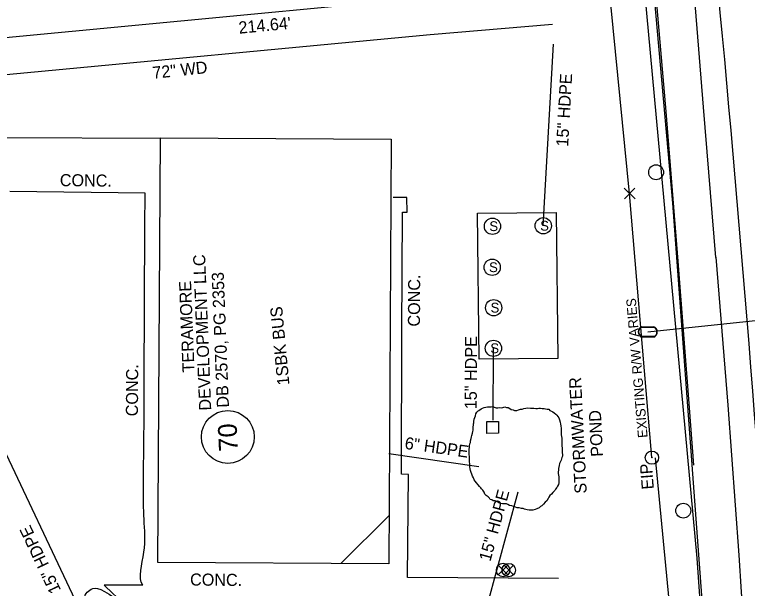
# Model space of a CAD drawing. Extents: x 1627482 to 1629573, y 760826 to 766301.
# Drawn here: x 1628089.7 to 1628332.3, y 764988.4 to 765178.3 of the extents above; entities that cross this region are included whole.
import ezdxf

# ---------------------------------------------------------------- set-up
doc = ezdxf.new("R2010")
doc.units = 0
for name, color, linetype in [('Default', 7, 'Continuous'), ('Exist Building', 7, 'Continuous'), ('Exist Building Text', 7, 'Continuous'), ('Exist Horizontal Alignment', 7, 'Continuous'), ('Exist Other Culture Area Outline', 7, 'Continuous'), ('Exist Other Culture Area Outline Text', 7, 'Continuous'), ('Exist Other Culture Fence Line', 7, 'Continuous'), ('Exist Other Culture Fence Line Text', 7, 'Continuous'), ('Exist Property Corner CELL', 7, 'Continuous'), ('Exist Property Deed Book Text', 7, 'Continuous'), ('Exist Property Iron Pin CELL', 7, 'Continuous'), ('Exist Property Iron Pin Text', 7, 'Continuous'), ('Exist Property Line', 7, 'Continuous'), ('Exist Property Line Text', 7, 'Continuous'), ('Exist Property Owner Number CELL', 7, 'Continuous'), ('Exist Property Owner Text', 7, 'Continuous'), ('Exist Right of Way Line', 7, 'Continuous'), ('Exist Right of Way Line Text', 7, 'Continuous'), ('Exist Roads EOP', 7, 'Continuous'), ('Exist Roads EOP Other', 7, 'Continuous'), ('Exist Roads EOP Other Text', 7, 'Continuous'), ('Exist Roads EOT', 7, 'Continuous'), ('Exist Structure Minor Drop Inlet', 7, 'Continuous'), ('Exist Structure Minor Pipes HDPE 15 Inch', 7, 'Continuous'), ('Exist Structure Minor Pipes HDPE 15 Inch Text', 7, 'Continuous'), ('Exist Structure Minor Pipes HDPE 8 Inch', 7, 'Continuous'), ('Exist Structure Minor Pipes HDPE 8 Inch Text', 7, 'Continuous'), ('Exist Structure Minor Storm Sewer Manhole CELL', 7, 'Continuous'), ('Exist Utilities Gas UG Line SUE LOS B', 7, 'Continuous'), ('Exist Utilities Other Pole CELL', 7, 'Continuous'), ('Exist Utilities Water Meter CELL', 7, 'Continuous'), ('Exist Utilities Water UG Line SUE LOS B', 7, 'Continuous'), ('Exist Utilities Water Valve CELL', 7, 'Continuous')]:
    doc.layers.add(name, color=color, linetype=linetype)

# ---------------------------------------------------------------- blocks, each defined once
blk = doc.blocks.new('EXIST PROPERTY IRON PIN_368')
at = {"layer": 'Exist Property Iron Pin CELL'}
for radius in [3.356748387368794, 0.10776307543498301]:
    blk.add_circle((-2.079104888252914e-10, 3.0320279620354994e-11), radius, dxfattribs=at)
blk = doc.blocks.new('POINT_DISPLAY')
at = {"layer": 'Default'}
blk.add_line((0, 0), (0, 0), dxfattribs=at)
blk = doc.blocks.new('EXIST PROPERTY CORNER')
at = {"layer": 'Exist Property Corner CELL'}
blk.add_lwpolyline([(-3.809999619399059, -2.079104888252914e-10), (3.809999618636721, -6.930349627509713e-11), (-3.8116922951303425e-10, -2.079104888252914e-10), (-3.8116922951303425e-10, 3.8099996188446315), (-3.4651748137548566e-10, -3.8099996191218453)], dxfattribs=at)
blk.add_blockref('POINT_DISPLAY', (-3.8116922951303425e-10, -2.079104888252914e-10), dxfattribs=at)

msp = doc.modelspace()

# ---------------------------------------------------------------- linework, layer by layer
at = {"layer": 'Exist Building'}
msp.add_line((1628197.664208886, 764996.5728931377), (1628213.685, 765012.5169999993), dxfattribs=at)
msp.add_lwpolyline([(1628214.391, 765137.0479999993), (1628213.5345861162, 764996.476205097), (1628137.0790000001, 764996.9419999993), (1628137.935413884, 765137.5137949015)], close=True, dxfattribs=at)
at = {"layer": 'Exist Horizontal Alignment'}
msp.add_arc((1620544.2759937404, 764447.7339661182), 7813.355859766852, 2.258189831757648, 5.9470481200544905, dxfattribs=at)
at = {"layer": 'Exist Other Culture Area Outline'}
msp.add_lwpolyline([(1628242.9657766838, 765112.5375891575), (1628269.0219061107, 765112.7898899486), (1628269.4894484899, 765064.5048857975), (1628243.433319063, 765064.2525850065)], close=True, dxfattribs=at)
msp.add_lwpolyline([(1628241.7454777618, 765043.0026298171), (1628241.7212275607, 765043.6175979), (1628241.7779573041, 765044.4117376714), (1628242.0208971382, 765044.9492527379), (1628242.2638369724, 765045.4867678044), (1628242.411939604, 765046.196521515), (1628242.7462523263, 765046.6496505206), (1628243.1650093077, 765047.1940986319), (1628243.3373621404, 765047.2888842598), (1628244.1991263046, 765047.7628123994), (1628244.6282762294, 765048.0437027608), (1628245.1487990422, 765048.2402070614), (1628245.6727861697, 765048.3488587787), (1628246.1967732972, 765048.457510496), (1628246.8121333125, 765048.4817761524), (1628247.427493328, 765048.5060418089), (1628247.9549447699, 765048.5268409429), (1628248.4893248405, 765048.3719349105), (1628249.1150777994, 765048.1326428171), (1628249.642529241, 765048.1534419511), (1628250.2544249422, 765048.2655601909), (1628250.788805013, 765048.1106541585), (1628251.3127921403, 765048.2193058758), (1628252.0091321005, 765048.4227432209), (1628252.5435121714, 765048.2678371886), (1628253.0744279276, 765048.2007837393), (1628253.6122723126, 765047.9580251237), (1628254.0691367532, 765047.5360948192), (1628254.6879610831, 765047.4725078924), (1628255.2258054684, 765047.2297492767), (1628255.9290740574, 765047.2574814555), (1628256.5375054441, 765047.4574522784), (1628257.1459368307, 765047.6574231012), (1628257.6733882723, 765047.6782222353), (1628258.2783553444, 765047.9660456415), (1628258.978159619, 765048.0816304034), (1628259.505611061, 765048.1024295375), (1628260.4760696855, 765048.0527087), (1628261.0035211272, 765048.0735078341), (1628261.622345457, 765048.0099209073), (1628262.241169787, 765047.9463339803), (1628262.7686212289, 765047.9671331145), (1628263.2960726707, 765047.9879322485), (1628263.8235241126, 765048.0087313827), (1628264.3544398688, 765047.9416779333), (1628264.9732641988, 765047.8780910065), (1628265.504179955, 765047.8110375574), (1628266.0350957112, 765047.7439841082), (1628266.5660114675, 765047.6769306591), (1628266.8470587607, 765047.2480673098), (1628267.384903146, 765047.0053086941), (1628267.9227475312, 765046.7625500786), (1628268.3726833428, 765046.5163249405), (1628268.8295477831, 765046.0943946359), (1628269.1985036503, 765045.668997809), (1628269.4795509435, 765045.24013446), (1628269.8485068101, 765044.8147376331), (1628270.0485741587, 765044.206702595), (1628270.3434787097, 765043.4264289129), (1628270.459101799, 765042.7270747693), (1628270.5677962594, 765042.2034257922), (1628270.602439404, 765041.3248999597), (1628270.6266896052, 765040.709931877), (1628270.6647970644, 765039.7435534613), (1628270.6855829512, 765039.2164379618), (1628270.797741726, 765038.6049364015), (1628270.8185276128, 765038.077820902), (1628270.8566350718, 765037.1114424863), (1628270.8843495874, 765036.4086218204), (1628270.9085997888, 765035.7936537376), (1628270.957100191, 765034.5637175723), (1628270.988279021, 765033.773044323), (1628271.009064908, 765033.2459288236), (1628271.0298507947, 765032.7188133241), (1628271.0506366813, 765032.1916978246), (1628270.895605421, 765031.6576492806), (1628270.66305853, 765030.8565764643), (1628270.420118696, 765030.3190613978), (1628270.0927346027, 765029.6902272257), (1628270.02907623, 765029.0717926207), (1628269.8034579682, 765028.0950146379), (1628269.739799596, 765027.4765800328), (1628269.672676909, 765026.945998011), (1628269.6934627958, 765026.4188825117), (1628269.8056215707, 765025.8073809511), (1628269.8264074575, 765025.2802654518), (1628269.854121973, 765024.5774447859), (1628269.8783721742, 765023.9624767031), (1628269.9026223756, 765023.3475086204), (1628269.747591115, 765022.8134600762), (1628269.4202070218, 765022.1846259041), (1628269.1738028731, 765021.7349634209), (1628268.7550458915, 765021.1905153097), (1628268.5086417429, 765020.7408528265), (1628267.9175319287, 765020.1016190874), (1628267.4108663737, 765019.5537044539), (1628266.900736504, 765019.0936424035), (1628266.5698880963, 765018.5526608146), (1628266.323483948, 765018.1029983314), (1628265.9116555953, 765017.3828450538), (1628265.313617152, 765016.9193164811), (1628264.8104159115, 765016.2835492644), (1628264.2158417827, 765015.7321681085), (1628263.7866918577, 765015.451277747), (1628263.3610062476, 765015.0825348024), (1628262.5836863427, 765014.6999257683), (1628262.0631635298, 765014.5034214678), (1628261.278914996, 765014.2965176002), (1628260.6635549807, 765014.2722519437), (1628260.0481949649, 765014.2479862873), (1628259.337997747, 765014.3959592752), (1628258.536427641, 765014.6283183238), (1628258.0020475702, 765014.7832243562), (1628257.4711318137, 765014.8502778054), (1628256.760934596, 765014.9982507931), (1628256.0542016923, 765015.0583711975), (1628255.5198216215, 765015.21327723), (1628254.806160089, 765015.449102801), (1628254.2683157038, 765015.6918614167), (1628253.5581184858, 765015.8398344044), (1628253.0168097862, 765016.1704456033), (1628252.4824297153, 765016.3253516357), (1628251.8636053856, 765016.3889385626), (1628251.1603367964, 765016.3612063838), (1628250.5415124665, 765016.4247933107), (1628250.0036680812, 765016.6675519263), (1628249.2796136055, 765017.1669352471), (1628248.7452335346, 765017.3218412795), (1628248.1264092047, 765017.3854282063), (1628247.6764733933, 765017.6316533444), (1628247.1420933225, 765017.7865593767), (1628246.8610460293, 765018.2154227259), (1628246.4920901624, 765018.6408195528), (1628245.8559442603, 765019.1436693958), (1628245.311171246, 765019.562133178), (1628245.107639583, 765020.2580207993), (1628244.6438465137, 765020.8556562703), (1628244.274890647, 765021.2810530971), (1628243.9938433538, 765021.7099164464), (1628243.6248874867, 765022.1353132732), (1628243.1645587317, 765022.6450961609), (1628242.6093927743, 765023.3271176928), (1628242.1490640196, 765023.8369005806), (1628241.8645524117, 765024.3536165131), (1628241.5765764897, 765024.9581850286), (1628241.2886005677, 765025.5627535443), (1628241.0006246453, 765026.16732206), (1628240.8040216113, 765026.6875045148), (1628240.6004899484, 765027.3833921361), (1628240.4883311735, 765027.9948936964), (1628240.3761723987, 765028.6063952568), (1628240.3519221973, 765029.2213633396), (1628240.296493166, 765030.6270046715), (1628240.2687786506, 765031.3298253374), (1628240.241064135, 765032.0326460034), (1628240.2168139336, 765032.647614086), (1628240.1925637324, 765033.2625821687), (1628240.1683135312, 765033.8775502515), (1628240.14406333, 765034.4925183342), (1628240.2990945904, 765035.0265668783), (1628240.2783087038, 765035.5536823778), (1628240.4298756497, 765036.1755835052), (1628240.5849069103, 765036.7096320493), (1628240.652029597, 765037.2402140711), (1628240.8001322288, 765037.9499677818), (1628240.9551634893, 765038.484016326), (1628241.0222861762, 765039.0145983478), (1628241.2582973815, 765039.7278185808), (1628241.413328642, 765040.2618671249), (1628241.4804513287, 765040.7924491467), (1628241.5475740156, 765041.3230311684), (1628241.5267881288, 765041.8501466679), (1628241.5939108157, 765042.3807286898), (1628241.6610335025, 765042.9113107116)], dxfattribs=at)
at = {"layer": 'Exist Other Culture Fence Line'}
msp.add_lwpolyline([(1628267.715, 765174.9799999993), (1628227.303, 765171.5799999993), (1628084.46, 765158.0969999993)], dxfattribs=at)
at = {"layer": 'Exist Property Line'}
msp.add_lwpolyline([(1628286.3229440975, 765189.6592402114), (1628072.6524522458, 765169.2860659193)], dxfattribs=at)
at = {"layer": 'Exist Property Owner Number CELL'}
msp.add_circle((1628160.2425244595, 765038.4950124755), 8.75, dxfattribs=at)
at = {"layer": 'Exist Right of Way Line'}
msp.add_line((1628300.6835921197, 765031.6445336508), (1628293.2998776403, 765119.1232969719), dxfattribs=at)
for points in [[(1628293.3025864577, 765119.0736229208), (1628286.322944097, 765189.6592402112)], [(1628301.7391688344, 765031.574446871), (1628308.9393769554, 764956.8710340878)]]:
    msp.add_lwpolyline(points, dxfattribs=at)
at = {"layer": 'Exist Roads EOP'}
for points in [[(1628275.7234, 765429.8702000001), (1628315.596242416, 764998.3420401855)], [(1628315.596242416, 764998.3420401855), (1628319.001, 764949.5489000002), (1628320.414, 764906.7764), (1628321.834, 764900.3289), (1628320.150910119, 764886.5805522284)]]:
    msp.add_lwpolyline(points, dxfattribs=at)
at = {"layer": 'Exist Roads EOP Other'}
for p, q in [((1628137.933816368, 765137.2515785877), (1628085.97939485, 765137.5681035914)), ((1628132.867, 765119.215), (1628088.0520000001, 765119.71)), ((1628132.118, 764989.4499999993), (1628119.266, 764989.4709999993))]:
    msp.add_line(p, q, dxfattribs=at)
msp.add_lwpolyline([(1628269.7550000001, 764991.691), (1628219.804, 764992.014), (1628220.037, 765026.045), (1628217.78, 765026.126), (1628217.874, 765073.126), (1628218.0690000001, 765112.907), (1628219.6400000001, 765112.963), (1628219.561, 765117.769), (1628214.979, 765117.802)], dxfattribs=at)
msp.add_spline([(1628132.118, 764989.4499999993), (1628132.118, 764989.4500000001), (1628132.4793182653, 765000.3392821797), (1628132.5265857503, 765011.2287805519), (1628132.418, 765033.008), (1628132.5760000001, 765060.4280000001), (1628132.867, 765119.2149999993)], degree=3, dxfattribs=at)
msp.add_open_spline([(1628136.654, 764973.2969999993), (1628134.628, 764968.0609999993), (1628129.739, 764966.4649999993), (1628126.911, 764966.6649999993), (1628118.441, 764971.6299999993), (1628113.251, 764978.3049999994), (1628111.798, 764984.2019999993), (1628114.026, 764988.3279999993), (1628119.266, 764989.4709999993), (1628136.654, 764973.2969999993), (1628119.266, 764989.4709999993)], degree=3, dxfattribs=at)
at = {"layer": 'Exist Roads EOT'}
for points in [[(1628321.804, 765097.9251), (1628317.821, 765147.6749), (1628313.787, 765197.0891), (1628309.501, 765246.4378), (1628305.251, 765296.011), (1628300.4710000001, 765345.398), (1628295.749, 765394.2307), (1628290.916, 765443.383), (1628286.198, 765492.9986), (1628281.477, 765542.6736000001), (1628276.899, 765591.6614), (1628272.082, 765640.8469), (1628267.392, 765690.3725), (1628262.638, 765739.2841), (1628257.972, 765789.1074), (1628253.227, 765838.2221), (1628248.386, 765887.6395), (1628243.394, 765938.8018000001), (1628238.585, 765988.557), (1628233.825, 766039.1415), (1628229.097, 766088.7984), (1628224.692, 766136.8052)], [(1628314.554, 765029.1168), (1628313.137, 765048.128), (1628309.3290000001, 765096.7262), (1628305.369, 765146.1900000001), (1628301.099, 765196.0714), (1628296.941, 765245.5575), (1628292.625, 765294.5908), (1628289.8730000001, 765303.957), (1628287.136, 765334.5163000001), (1628286.344, 765344.2167000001)], [(1628321.8900000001, 765097.9763), (1628325.7750000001, 765049.0365), (1628329.467, 764999.3778000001), (1628332.5150000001, 764950.8177), (1628335.69, 764901.0454), (1628336.888, 764880.4277000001)]]:
    msp.add_lwpolyline(points, dxfattribs=at)
at = {"layer": 'Exist Structure Minor Drop Inlet'}
msp.add_lwpolyline([(1628246.0760000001, 765039.6919999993), (1628246.0487406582, 765043.6134510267), (1628249.868, 765043.6399999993), (1628249.8952593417, 765039.7185489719)], close=True, dxfattribs=at)
at = {"layer": 'Exist Structure Minor Pipes HDPE 15 Inch'}
for p, q in [((1628264.719, 765108.4029999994), (1628268.0948591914, 765168.5528886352)), ((1628248.137, 765044.0089999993), (1628248.216, 765067.8379999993)), ((1628082.516382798, 765041.8879629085), (1628125.9995884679, 764950.1560554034)), ((1628237.0087494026, 764949.1787032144), (1628256.369, 765020.2939999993))]:
    msp.add_line(p, q, dxfattribs=at)
at = {"layer": 'Exist Structure Minor Pipes HDPE 8 Inch'}
msp.add_line((1628243.355, 765028.6569999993), (1628213.523183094, 765032.957146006), dxfattribs=at)
at = {"layer": 'Exist Structure Minor Storm Sewer Manhole CELL'}
for centre in [(1628247.891, 765108.2459999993), (1628264.719, 765108.4029999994), (1628247.793, 765094.6669999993), (1628248.291, 765081.2729999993), (1628248.216, 765067.8379999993)]:
    msp.add_circle(centre, 2.694264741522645, dxfattribs=at)
at = {"layer": 'Exist Utilities Gas UG Line SUE LOS B'}
msp.add_lwpolyline([(1628199.4623, 764849.7382), (1628245.3853, 764843.9277000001), (1628286.9133, 764842.4425), (1628323.2083, 764841.8858), (1628321.4064000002, 764890.5206), (1628318.081, 764974.0716), (1628312.7903, 765045.731), (1628307.6495, 765115.9388), (1628300.965, 765190.2503), (1628294.7206, 765274.1337), (1628289.3031, 765336.6749), (1628283.5302, 765391.0982), (1628278.3977, 765447.267), (1628276.2077, 765471.8347)], dxfattribs=at)
at = {"layer": 'Exist Utilities Other Pole CELL'}
for centre in [(1628302.0858887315, 765126.1243892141), (1628311.0627032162, 765014.0976429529)]:
    msp.add_circle(centre, 2.463293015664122, dxfattribs=at)
at = {"layer": 'Exist Utilities Water Meter CELL'}
msp.add_line((1628299.32, 765073.2801999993), (1628299.32, 765073.2801999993), dxfattribs=at)
for points in [[(1628297.2825, 765074.9801999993), (1628301.3575, 765074.9801999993)], [(1628297.2825, 765074.8426999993), (1628301.3575, 765074.8426999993)], [(1628301.3575, 765071.7176999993), (1628297.2575, 765071.7176999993)], [(1628301.3575, 765071.5801999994), (1628297.2575, 765071.5801999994)]]:
    msp.add_lwpolyline(points, dxfattribs=at)
for centre, radius, start, end in [((1628298.0126877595, 765073.274739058), 1.85520111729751, 113.17803611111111, 245.97939444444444), ((1628298.0239728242, 765073.2741682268), 1.7349564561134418, 115.30093333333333, 243.78235555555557), ((1628300.6126856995, 765073.2808785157), 1.8560825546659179, 293.6483155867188, 66.30837593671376), ((1628300.62466774, 765073.280200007), 1.7258184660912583, 295.1271722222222, 64.87282777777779)]:
    msp.add_arc(centre, radius, start, end, dxfattribs=at)
at = {"layer": 'Exist Utilities Water UG Line SUE LOS B'}
msp.add_line((1628299.32, 765073.2801999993), (1628342.3711037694, 765077.8835240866), dxfattribs=at)
at = {"layer": 'Exist Utilities Water Valve CELL'}
for points in [[(1628252.973, 764996.0109999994), (1628249.823, 764992.8609999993), (1628251.398, 764994.4359999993), (1628252.973, 764992.8609999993), (1628249.823, 764996.0109999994)], [(1628254.858, 764996.0009999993), (1628251.708, 764992.8509999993), (1628253.283, 764994.4259999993), (1628254.858, 764992.8509999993), (1628251.708, 764996.0009999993)]]:
    msp.add_lwpolyline(points, dxfattribs=at)
for centre in [(1628251.398, 764994.4359999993), (1628253.283, 764994.4259999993)]:
    msp.add_circle(centre, 2.227386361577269, dxfattribs=at)

# ---------------------------------------------------------------- block references
at = {"layer": 'Exist Property Corner CELL', "xscale": 0.6561666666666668, "yscale": 0.6561666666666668, "rotation": 45.72460018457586}
msp.add_blockref('EXIST PROPERTY CORNER', (1628293.3025864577, 765119.073622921), dxfattribs=at)
at = {"layer": 'Exist Property Iron Pin CELL', "xscale": 0.6561666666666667, "yscale": 0.6561666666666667}
msp.add_blockref('EXIST PROPERTY IRON PIN_368', (1628300.68359212, 765031.6445336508), dxfattribs=at)

# ---------------------------------------------------------------- texts
at = {"layer": 'Exist Building Text'}
msp.add_text('1SBK BUS', height=4, rotation=95.37239969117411, dxfattribs=at).set_placement((1628180.6739152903, 765055.8008904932))
at = {"layer": 'Exist Other Culture Area Outline Text'}
for s, p in [('STORMWATER', (1628279.1101715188, 765019.8241590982)), ('POND', (1628284.521169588, 765032.0394469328))]:
    msp.add_text(s, height=4, rotation=92.79399005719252, dxfattribs=at).set_placement(p)
at = {"layer": 'Exist Other Culture Fence Line Text'}
msp.add_text('72" WD', height=3.999999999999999, rotation=6.077069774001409, dxfattribs=at).set_placement((1628135.5224813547, 765157.0326232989))
at = {"layer": 'Exist Property Deed Book Text'}
msp.add_text('DB 2570, PG 2353', height=3.999992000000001, rotation=92.25818983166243, dxfattribs=at).set_placement((1628160.6492983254, 765048.2786541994))
at = {"layer": 'Exist Property Iron Pin Text'}
msp.add_text('EIP', height=3.9999919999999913, rotation=94.51224344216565, dxfattribs=at).set_placement((1628301.3478018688, 765021.2683478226))
at = {"layer": 'Exist Property Line Text'}
msp.add_text("214.64'", height=4, rotation=5.446604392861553, dxfattribs=at).set_placement((1628163.9977895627, 765171.968500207))
at = {"layer": 'Exist Property Owner Number CELL'}
msp.add_text('70', height=6.25, rotation=92.6915096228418, dxfattribs=at).set_placement((1628163.5905498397, 765033.8242432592))
at = {"layer": 'Exist Property Owner Text'}
for s, p in [('DEVELOPMENT LLC', (1628154.7746837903, 765047.3131593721)), ('TERAMORE ', (1628149.2649908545, 765059.9404891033))]:
    msp.add_text(s, height=3.999992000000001, rotation=92.25818983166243, dxfattribs=at).set_placement(p)
at = {"layer": 'Exist Right of Way Line Text'}
msp.add_text('EXISTING R/W VARIES', height=3.2000000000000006, rotation=94.88995937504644, dxfattribs=at).set_placement((1628299.288039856, 765038.3265313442))
at = {"layer": 'Exist Roads EOP Other Text'}
for rotation, p in [(359.3671703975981, (1628104.608964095, 765121.5272435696)), (89.71914764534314, (1628223.8833921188, 765075.0273349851)), (89.6555504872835, (1628130.4873049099, 765045.3224883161)), (359.46996055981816, (1628147.7419812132, 764989.3164653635))]:
    msp.add_text('CONC.', height=4, rotation=rotation, dxfattribs=at).set_placement(p)
at = {"layer": 'Exist Structure Minor Pipes HDPE 15 Inch Text'}
for height, rotation, p in [(4, 86.78769515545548, (1628272.9471611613, 765134.5510931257)), (3.999999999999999, 89.81004868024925, (1628242.6929268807, 765047.6788959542)), (4, 74.77100371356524, (1628247.1922094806, 764997.0543432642)), (3.999999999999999, 115.36211537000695, (1628105.1134553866, 764987.7971479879))]:
    msp.add_text('15" HDPE', height=height, rotation=rotation, dxfattribs=at).set_placement(p)
at = {"layer": 'Exist Structure Minor Pipes HDPE 8 Inch Text'}
msp.add_text('6" HDPE', height=4, rotation=351.918323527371, dxfattribs=at).set_placement((1628218.659487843, 765034.5877087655))
at = {"layer": 'Exist Structure Minor Storm Sewer Manhole CELL'}
for p in [(1628263.6882421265, 765106.8029999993), (1628246.8602421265, 765106.6459999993), (1628246.7622421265, 765093.0669999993), (1628247.2602421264, 765079.6729999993), (1628247.1852421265, 765066.2379999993)]:
    msp.add_text('S', height=3.25, dxfattribs=at).set_placement(p)

doc.saveas('drawing.dxf')
